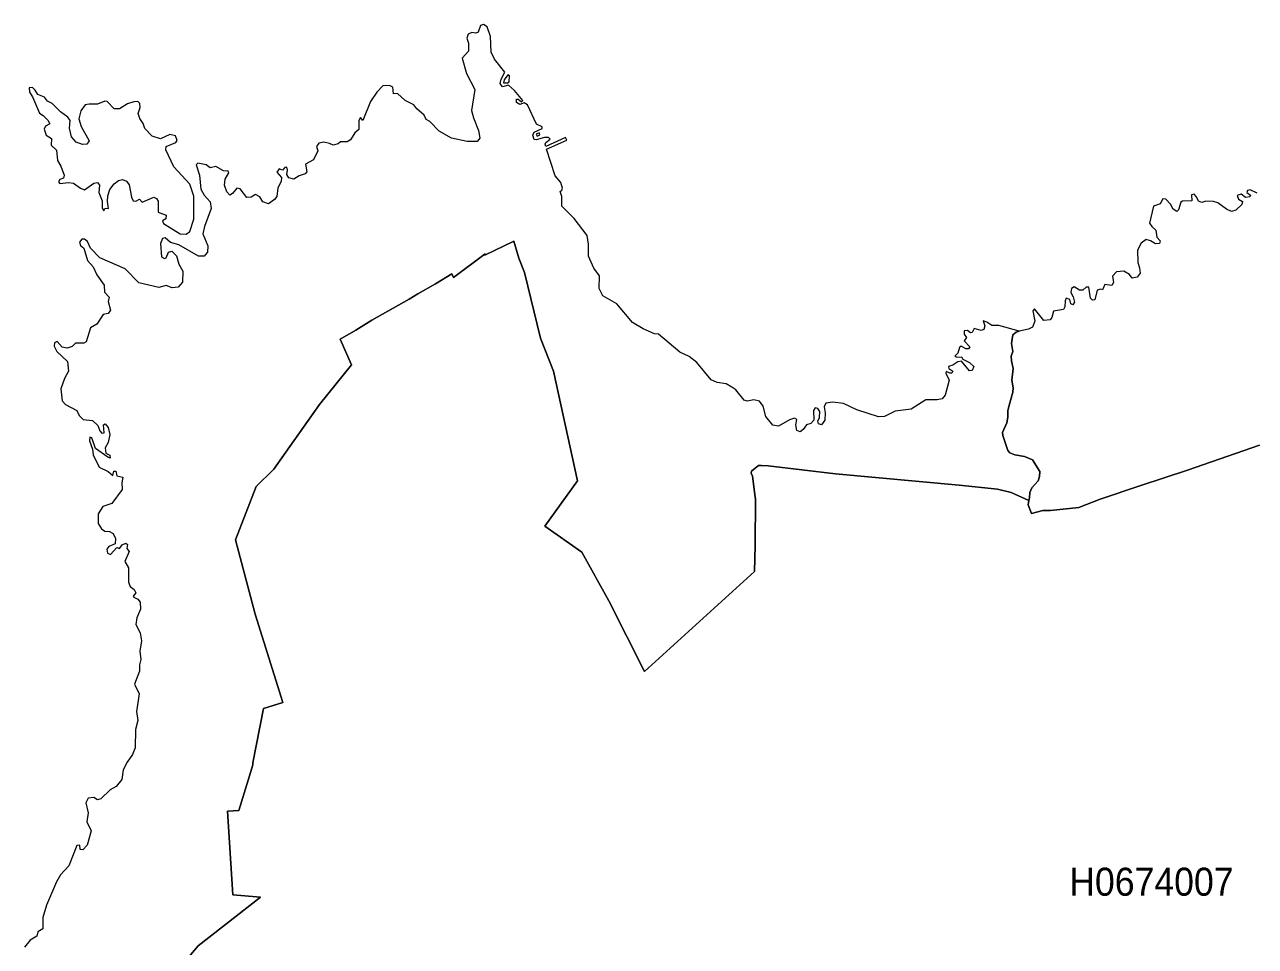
# Model space of a CAD drawing. Extents: x 369010 to 739155, y 6377141 to 6616555.
# Drawn here: x 466891 to 471283, y 6530812 to 6534101 of the extents above; entities that cross this region are included whole.
import ezdxf
from ezdxf.enums import TextEntityAlignment as Align

# ---------------------------------------------------------------- set-up
doc = ezdxf.new("R2010")
doc.units = 0
doc.header["$LTSCALE"] = 40
doc.layers.add('1', color=7, linetype='Continuous', lineweight=13)
doc.layers.add('2', color=7, linetype='Continuous')

msp = doc.modelspace()

# ---------------------------------------------------------------- linework, layer by layer
at = {"layer": '1'}
for points in [[(469289.41, 6532895.31), (469262.6, 6532916.16), (469229.33, 6532931.89), (469153.37, 6532996.6), (469138.97, 6532997.26), (469098.42, 6533014.97), (469060.52, 6533038.47), (469004.25, 6533104.67), (468954.59, 6533133.3), (468941.52, 6533159.62), (468942.18, 6533204.64), (468922.49, 6533232.11), (468903.62, 6533274.65), (468902.96, 6533317.18), (468898.99, 6533347.96), (468852.48, 6533409.53), (468808.29, 6533452.73), (468808.29, 6533487.98), (468801.83, 6533505.03), (468808.29, 6533509.66), (468810.94, 6533516.78), (468804.32, 6533537.8), (468784.79, 6533561.3), (468753.34, 6533656.13), (468826, 6533688.9), (468820.7, 6533698.67), (468751.36, 6533665.9), (468748.21, 6533673.84), (468751.36, 6533680.3), (468766.42, 6533692.21), (468760.62, 6533698), (468746.23, 6533698.67), (468716.77, 6533689.56), (468708.82, 6533691.55), (468704.35, 6533706.61), (468708.82, 6533717.04), (468738.28, 6533730.11), (468737.62, 6533736.57), (468718.09, 6533745.84), (468685.32, 6533814.52), (468673.57, 6533821.64), (468657.85, 6533816.51), (468646.76, 6533822.96), (468646.1, 6533834.71), (468652.55, 6533835.37), (468664.47, 6533824.95), (468668.93, 6533830.24), (468639.48, 6533866.16), (468617.3, 6533885.19), (468596.44, 6533878.57), (468588.5, 6533890.98), (468591.81, 6533906.71), (468604.88, 6533931.53), (468567.65, 6533978.04), (468555.9, 6534002.2), (468553.25, 6534058.47), (468542.16, 6534092.57), (468528.92, 6534101.01), (468517.83, 6534097.7), (468510.05, 6534074.2), (468501.44, 6534070.22), (468486.38, 6534072.87), (468473.97, 6534067.08), (468469.34, 6534052.68), (468474.63, 6534034.97), (468475.3, 6534006.83), (468452.95, 6533980.69), (468468.01, 6533927.06), (468497.47, 6533869.47), (468485.72, 6533794.82), (468493, 6533768.67), (468511.21, 6533723.66), (468515.84, 6533695.52), (468505.42, 6533683.61), (468470.66, 6533683.61), (468414.39, 6533695.52), (468370.03, 6533720.35), (468337.26, 6533755.6), (468323.53, 6533762.88), (468316.91, 6533777.94), (468290.76, 6533800.12), (468279.67, 6533814.52), (468248.89, 6533830.24), (468221.41, 6533855.73), (468207.68, 6533853.74), (468205.19, 6533877.25), (468193.28, 6533883.87), (468169.11, 6533882.54), (468147.6, 6533860.36), (468125.25, 6533826.93), (468097.78, 6533758.91), (468090, 6533770), (468084.04, 6533758.25), (468083.38, 6533726.8), (468069.64, 6533715.05), (468053.43, 6533689.56), (468042.17, 6533682.28), (468018.01, 6533682.28), (468010.23, 6533675.83), (467992.52, 6533670.53)], [(467303.53, 6533804.75), (467302.53, 6533819.82), (467294.76, 6533826.44), (467280.85, 6533825.61), (467258.34, 6533818.66), (467229.22, 6533800.29), (467210.35, 6533800.29), (467185.85, 6533826.1), (467176.75, 6533827.26), (467151.76, 6533817.5), (467121.97, 6533817.5), (467107.24, 6533814.19), (467091.52, 6533793.67), (467084.23, 6533765.03), (467093.17, 6533737.06), (467121.14, 6533686.25), (467112.87, 6533674.01), (467097.81, 6533673.68), (467075.63, 6533681.79), (467058.75, 6533700.98), (467050.97, 6533731.77), (467053.12, 6533758.41), (467045.67, 6533771.16), (467018.69, 6533789.2), (466989.57, 6533819.82), (466972.85, 6533828.09), (466962.59, 6533842.49), (466937.93, 6533851.92), (466928.99, 6533866.98), (466918.73, 6533876.09), (466907.64, 6533875.26), (466907.97, 6533859.7), (466918.73, 6533843.65), (466943.72, 6533785.06), (466957.62, 6533776.45), (466973.51, 6533760.4), (466980.63, 6533746.99), (466965.73, 6533738.39), (466960.93, 6533728.13), (466967.88, 6533706.78), (466987.08, 6533694.53), (466986.26, 6533671.19), (467004.79, 6533653.15), (467008.76, 6533616.25), (467020.68, 6533595.72), (467032.1, 6533563.78), (467030.11, 6533553.19), (467017.04, 6533548.22), (467012.57, 6533540.44), (467017.04, 6533534.32), (467047.33, 6533537.63), (467065.7, 6533535.15), (467090.03, 6533517.11), (467104.76, 6533511.81), (467138.35, 6533534.65), (467150.6, 6533537.13), (467158.05, 6533528.03), (467155.57, 6533502.21), (467167.48, 6533472.59), (467167.48, 6533446.11), (467173.28, 6533437), (467179.07, 6533445.61), (467189.99, 6533444.78), (467186.35, 6533469.44), (467188.01, 6533489.47), (467194.63, 6533512.47), (467210.51, 6533532.5), (467226.57, 6533545.24), (467240.47, 6533548.55), (467255.2, 6533542.27), (467264.63, 6533529.69), (467272.08, 6533485.83), (467279.03, 6533472.59), (467287.97, 6533471.1), (467300.71, 6533477.55), (467310.15, 6533467.79), (467351.85, 6533485.83), (467361.78, 6533480.53), (467367.08, 6533471.1), (467367.08, 6533432.04), (467396.21, 6533420.62), (467395.38, 6533407.55), (467383.47, 6533400.59), (467386.28, 6533391.49), (467446.52, 6533354.25), (467467.38, 6533353.76), (467480.95, 6533362.86), (467494.52, 6533406.88), (467495.35, 6533488.97), (467480.62, 6533532), (467424.01, 6533592.91), (467394.89, 6533654.48), (467395.71, 6533666.39), (467430.63, 6533680.3), (467435.6, 6533687.25), (467429.81, 6533703.63), (467409.78, 6533709.42), (467375.69, 6533693.04), (467345.73, 6533703.14), (467319.91, 6533729.78)], [(467319.91, 6533729.78), (467314.62, 6533747.82), (467301.87, 6533765.53), (467296.58, 6533784.4), (467303.53, 6533804.75)], [(467941.54, 6533678.14), (467932.28, 6533666.39), (467936.91, 6533650.67), (467922.51, 6533617.9), (467893.71, 6533603.5), (467897.69, 6533576.03), (467892.39, 6533568.25), (467870.21, 6533561.63), (467851.84, 6533549.88), (467834.13, 6533553.85), (467826.35, 6533565.6), (467829, 6533581.32), (467826.35, 6533591.75), (467819.07, 6533591.09), (467811.29, 6533581.32), (467798.88, 6533585.96), (467791.6, 6533574.7), (467807.32, 6533555.84), (467806, 6533540.78), (467794.91, 6533518.43), (467791.1, 6533487.81), (467782.5, 6533476.56), (467761.64, 6533461.66), (467741.28, 6533468.78), (467730.86, 6533486.49), (467714.47, 6533494.27), (467699.41, 6533485.17), (467683.69, 6533483.84), (467660.19, 6533515.29), (467647.78, 6533517.77), (467632.71, 6533498.9), (467622.95, 6533492.95), (467612.36, 6533504.7), (467604.58, 6533528.36), (467607.23, 6533549.22), (467620.3, 6533571.56), (467616.99, 6533578.01), (467601.27, 6533578.68), (467573.13, 6533594.4), (467553.6, 6533590.43), (467539.2, 6533600.36), (467509.74, 6533606.15), (467503.79, 6533600.36), (467515.04, 6533563.62), (467519.51, 6533513.96), (467531.92, 6533492.28), (467552.94, 6533468.78), (467556.25, 6533444.62), (467532.58, 6533380.4), (467526.79, 6533354.91), (467544.5, 6533311.06), (467543.18, 6533288.88), (467531.92, 6533274.48), (467511.07, 6533274.48), (467441.56, 6533314.7), (467412.1, 6533323.14), (467392.4, 6533339.52), (467382.64, 6533337.54), (467376.02, 6533319.33), (467379.99, 6533272.82), (467390.42, 6533266.87), (467396.37, 6533268.85), (467404.82, 6533288.55), (467416.57, 6533292.52), (467433.61, 6533276.13), (467440.9, 6533246.68), (467455.79, 6533221.19), (467453.97, 6533181.96), (467439.57, 6533163.59), (467417.89, 6533161.61), (467396.37, 6533170.05), (467369.56, 6533162.93), (467298.23, 6533179.32), (467249.74, 6533229.63), (467159.54, 6533268.19), (467126.77, 6533303.61), (467115.68, 6533326.45), (467104.59, 6533335.05), (467094.83, 6533335.72), (467086.88, 6533324.46), (467090.19, 6533312.71), (467101.94, 6533302.95), (467115.02, 6533259.75), (467136.04, 6533236.25), (467148.45, 6533208.11), (467174.6, 6533170.71), (467176.59, 6533146.55), (467192.97, 6533128.84), (467189, 6533113.28), (467198.1, 6533081.83), (467189.66, 6533070.08), (467171.95, 6533066.11), (467148.45, 6533032.02), (467126.77, 6533018.94), (467110.55, 6532969.29), (467102.61, 6532963.99), (467073.15, 6532963.99), (467060.73, 6532952.24), (467043.19, 6532945.79), (467025.48, 6532950.26)], [(467992.52, 6533670.53), (467979.45, 6533677.15), (467959.09, 6533681.79), (467941.54, 6533678.14)], [(471289.03, 6533499.23), (471264.37, 6533510.99), (471255.27, 6533508.83), (471252.12, 6533501.39), (471265.53, 6533491.79), (471263.38, 6533486.32), (471247.32, 6533483.68), (471231.76, 6533496.09), (471218.36, 6533490.63), (471223.16, 6533478.38), (471236.56, 6533469.28), (471234.91, 6533458.52), (471213.06, 6533439.32), (471197.5, 6533434.03), (471179.3, 6533441.97), (471149.34, 6533464.97), (471133.79, 6533470.27), (471106.48, 6533470.93), (471091.75, 6533466.13), (471080, 6533471.26), (471073.38, 6533486.99), (471064.27, 6533496.09), (471055.17, 6533493.61), (471056.5, 6533471.93), (471023.06, 6533471.26), (471016.61, 6533466.8), (471008.66, 6533439.82), (471002.21, 6533434.03), (470989.63, 6533442.47), (470979.87, 6533460.18), (470962.82, 6533477.88), (470952.39, 6533479.21), (470942.63, 6533461.5), (470919.13, 6533452.89), (470905.39, 6533392.82), (470913.17, 6533380.4), (470927.57, 6533367.33), (470930.88, 6533342.17), (470943.29, 6533329.1), (470940.64, 6533319.99), (470926.91, 6533318.67), (470908.7, 6533329.76), (470893.64, 6533333.73), (470875.93, 6533321.32), (470862.86, 6533295.83), (470863.52, 6533251.97), (470869.97, 6533233.6), (470871.3, 6533213.91), (470861.53, 6533199.51), (470843.82, 6533195.7), (470833.4, 6533208.77), (470813.7, 6533221.19), (470786.89, 6533219.2), (470773.15, 6533203.48), (470777.12, 6533180.64), (470770.67, 6533169.55), (470745.18, 6533174.02), (470737.9, 6533154.49), (470731.28, 6533156.48), (470718.21, 6533153.83), (470710.43, 6533118.41), (470701.99, 6533117.09), (470694.04, 6533124.37), (470688.91, 6533163.59), (470678.98, 6533164.25), (470667.23, 6533153.17), (470655.48, 6533153.83), (470636.45, 6533164.92), (470627.34, 6533158.96), (470624.03, 6533145.22), (470633.3, 6533129.66), (470637.77, 6533109.97), (470631.98, 6533100.87), (470624.03, 6533104.67), (470620.23, 6533120.4), (470608.31, 6533124.37), (470604.5, 6533115.26), (470603.18, 6533094.25), (470597.88, 6533084.48), (470561.97, 6533078.52), (470556.01, 6533056.35), (470550.22, 6533047.08), (470528.54, 6533045.26), (470495.11, 6533086.47), (470489.31, 6533079.85), (470495.77, 6533042.61), (470487.99, 6533021.59), (470473.59, 6533013.81)], [(467437.92, 6530727.54), (467510.24, 6530813.27), (467733.34, 6530987.21), (467633.54, 6530994.99), (467614.51, 6531294.06), (467655.22, 6531296.54), (467688.32, 6531404.78), (467704.87, 6531459.4), (467705.21, 6531466.02), (467743.27, 6531660.82), (467812.45, 6531682.33), (467714.14, 6531997.12), (467643.8, 6532262.26), (467717.62, 6532452.59), (467780.01, 6532514.98), (467943.2, 6532744.87), (468003.28, 6532819.51), (468057.07, 6532886.54), (468017.68, 6532977.9), (468072.62, 6533010.34), (468130.22, 6533046.42), (468263.12, 6533121.22), (468294.4, 6533139.76), (468357.13, 6533175.67), (468415.88, 6533211.09), (468421.84, 6533198.68), (468534.05, 6533282.59), (468533.22, 6533278.12), (468637.32, 6533328.1), (468654.54, 6533267.03), (468674.89, 6533216.72), (468731.83, 6532982.37), (468778.83, 6532864.53), (468864.56, 6532473.27), (468747.05, 6532311.41), (468879.12, 6532218.07), (468976.11, 6532045.12), (469103.38, 6531792.72), (469495.3, 6532149.05), (469497.45, 6532241.9), (469498.77, 6532407.24), (469497.28, 6532424.12), (469489.01, 6532489.33), (469483.21, 6532500.58), (469484.54, 6532507.2), (469497.61, 6532518.62), (469509.36, 6532527.39), (469520.62, 6532528.22), (469544.78, 6532527.06), (469784.76, 6532498.43), (470225.67, 6532456.89), (470362.7, 6532442.99), (470411.69, 6532431.4), (470474.75, 6532402.77), (470476.57, 6532412.7), (470477.73, 6532431.9), (470485.01, 6532447.79), (470508.18, 6532472.94), (470512.48, 6532488.17), (470513.31, 6532505.71), (470488.15, 6532547.75), (470459.36, 6532559.67), (470424.6, 6532565.63), (470406.56, 6532573.24), (470399.11, 6532581.68), (470391.83, 6532606.51), (470381.4, 6532634.81), (470380.74, 6532645.07), (470396.3, 6532680.15), (470399.94, 6532700.18), (470399.44, 6532723.35)], [(471297.97, 6532600.22), (471040.28, 6532511.51), (470873.61, 6532456.56), (470729.13, 6532407.24), (470653.16, 6532377.61), (470551.54, 6532366.86), (470524.07, 6532366.52), (470484.51, 6532356.43), (470471.77, 6532387.05), (470474.75, 6532402.77), (470411.69, 6532431.4), (470362.7, 6532442.99), (470225.67, 6532456.89), (469784.76, 6532498.43), (469544.78, 6532527.06), (469520.62, 6532528.22), (469509.36, 6532527.39), (469497.61, 6532518.62), (469484.54, 6532507.2), (469483.21, 6532500.58), (469489.01, 6532489.33), (469497.28, 6532424.12), (469498.77, 6532407.24), (469497.45, 6532241.9), (469495.3, 6532149.05), (469103.38, 6531792.72), (468976.11, 6532045.12), (468879.12, 6532218.07), (468747.05, 6532311.41), (468864.56, 6532473.27), (468778.83, 6532864.53), (468731.83, 6532982.37), (468674.89, 6533216.72), (468654.54, 6533267.03), (468637.32, 6533328.1), (468533.22, 6533278.12), (468534.05, 6533282.59), (468421.84, 6533198.68)], [(468421.84, 6533198.68), (468415.88, 6533211.09), (468357.13, 6533175.67), (468294.4, 6533139.76), (468263.12, 6533121.22), (468130.22, 6533046.42), (468072.62, 6533010.34), (468017.68, 6532977.9), (468057.07, 6532886.54), (468003.28, 6532819.51), (467943.2, 6532744.87), (467780.01, 6532514.98), (467717.62, 6532452.59), (467643.8, 6532262.26), (467714.14, 6531997.12), (467812.45, 6531682.33), (467743.27, 6531660.82), (467705.21, 6531466.02), (467704.87, 6531459.4), (467688.32, 6531404.78), (467655.22, 6531296.54), (467614.51, 6531294.06), (467633.54, 6530994.99), (467733.34, 6530987.21), (467510.24, 6530813.27), (467437.92, 6530727.54)], [(470399.44, 6532723.35), (470405.9, 6532746.52), (470416.99, 6532789.72), (470418.97, 6532804.78), (470413.51, 6532831.92), (470418.64, 6532873.79), (470412.19, 6532900.61), (470411.86, 6532917.82), (470417.48, 6532935.03), (470412.69, 6532962.84), (470417.48, 6532994.12), (470429.73, 6533004.05), (470439.5, 6533007.19), (470367.01, 6533026.89), (470342.01, 6533026.89), (470325.13, 6533039.3), (470311.4, 6533043.93), (470317.85, 6533025.56), (470313.38, 6533013.15), (470304.11, 6533009.84), (470279.29, 6533016.46), (470272.17, 6533002.72), (470266.88, 6533001.4), (470255.13, 6533009.84), (470243.37, 6533008.51), (470243.37, 6532996.76), (470251.82, 6532985.01), (470244.04, 6532972.6), (470263.57, 6532951.58), (470258.93, 6532944.46), (470249.83, 6532944.46), (470233.44, 6532953.57), (470226.99, 6532948.44), (470221.69, 6532928.08), (470210.6, 6532917.65), (470217.72, 6532914.34), (470234.77, 6532915.67), (470239.4, 6532906.56), (470262.9, 6532895.31), (470277.96, 6532880.41), (470272.17, 6532867.17), (470262.9, 6532866.02), (470234.77, 6532899.94), (470221.03, 6532897.96), (470203.32, 6532886.21), (470188.43, 6532881.08), (470189.09, 6532873.79), (470203.32, 6532864.03), (470199.52, 6532856.75), (470192.23, 6532856.75), (470179.82, 6532863.37), (470178.5, 6532856.75), (470190.25, 6532831.92), (470175.85, 6532778.3), (470164.76, 6532765.89), (470147.88, 6532762.58), (470107.33, 6532762.58), (470054.2, 6532728.65), (469997.44, 6532721.37), (469959.37, 6532702.17), (469937.69, 6532701.5), (469860.56, 6532726.33), (469812.9, 6532749.17), (469773.51, 6532753.8), (469750.01, 6532749.83), (469744.05, 6532737.42), (469747.36, 6532715.9), (469746.03, 6532689.75), (469734.95, 6532672.71), (469724.52, 6532676.02), (469721.87, 6532685.78), (469727.17, 6532698.86), (469728.49, 6532719.88), (469721.87, 6532731.63), (469712.11, 6532733.61), (469706.15, 6532723.68), (469707.47, 6532689.75), (469697.05, 6532678), (469681.32, 6532673.37), (469669.57, 6532655.66), (469658.48, 6532647.88), (469646.73, 6532653.01), (469643.42, 6532672.71), (469646.07, 6532691.74), (469638.13, 6532696.21), (469620.42, 6532691.08), (469581.19, 6532668.07), (469561, 6532672.05), (469536.18, 6532702.17), (469526.91, 6532739.41), (469513.17, 6532757.11), (469492.98, 6532762.24), (469469.48, 6532757.11), (469458.22, 6532760.42), (469428.93, 6532797.66), (469414.53, 6532807.43), (469394.84, 6532819.18), (469362.73, 6532823.98), (469340.55, 6532833.08), (469289.41, 6532895.31)], [(470473.59, 6533013.81), (470439.5, 6533007.19), (470429.73, 6533004.05), (470417.48, 6532994.12), (470412.69, 6532962.84), (470417.48, 6532935.03), (470411.86, 6532917.82), (470412.19, 6532900.61), (470418.64, 6532873.79), (470413.51, 6532831.92), (470418.97, 6532804.78), (470416.99, 6532789.72), (470405.9, 6532746.52), (470399.44, 6532723.35), (470399.94, 6532700.18), (470396.3, 6532680.15), (470380.74, 6532645.07), (470381.4, 6532634.81), (470391.83, 6532606.51), (470399.11, 6532581.68), (470406.56, 6532573.24), (470424.6, 6532565.63), (470459.36, 6532559.67), (470488.15, 6532547.75), (470513.31, 6532505.71), (470512.48, 6532488.17), (470508.18, 6532472.94), (470485.01, 6532447.79), (470477.73, 6532431.9), (470476.57, 6532412.7), (470474.75, 6532402.77), (470471.77, 6532387.05), (470484.51, 6532356.43), (470524.07, 6532366.52), (470551.54, 6532366.86), (470653.16, 6532377.61), (470729.13, 6532407.24), (470873.61, 6532456.56), (471040.28, 6532511.51), (471297.97, 6532600.22)], [(467025.48, 6532950.26), (467007.77, 6532970.61), (466998.01, 6532965.98), (466996.02, 6532953.57), (467005.79, 6532934.04), (467044.35, 6532898.62), (467047.66, 6532864.03), (467033.92, 6532837.71), (467020.85, 6532801.8), (467024.82, 6532758.6), (467037.23, 6532745.53), (467077.78, 6532724.01), (467085.56, 6532705.64), (467099.46, 6532691.24), (467133.89, 6532688.43), (467152.92, 6532670.22), (467159.37, 6532651.85), (467167.15, 6532642.75), (467175.1, 6532644.74), (467173.11, 6532672.21), (467178.41, 6532676.02), (467189.49, 6532662.94), (467195.29, 6532638.12), (467189.49, 6532609.32), (467178.41, 6532590.29), (467180.89, 6532571.42), (467195.29, 6532564.8), (467195.95, 6532554.37), (467187.51, 6532557.02), (467143.65, 6532588.47), (467131.24, 6532626.37), (467123.46, 6532628.35), (467122.13, 6532615.94), (467133.22, 6532586.48), (467135.87, 6532566.12), (467156.72, 6532521.6), (467188.83, 6532506.54), (467205.88, 6532491.65), (467209.02, 6532507.87), (467216.31, 6532507.2), (467219.62, 6532490.98), (467241.79, 6532486.35), (467237.82, 6532465.33), (467239.15, 6532442.49), (467202.57, 6532391.52), (467170.46, 6532381.59), (467153.41, 6532355.44), (467153.41, 6532320.18), (467165.99, 6532301.81), (467177.74, 6532293.37), (467194.13, 6532292.71), (467206.54, 6532284.77), (467215.64, 6532267.22), (467213.66, 6532248.19), (467192.14, 6532238.42), (467184.2, 6532228.66), (467186.85, 6532214.26), (467197.27, 6532209.63), (467219.62, 6532234.45), (467230.04, 6532231.8), (467239.15, 6532244.88), (467252.22, 6532250.84), (467258.18, 6532245.54), (467255.53, 6532231.8), (467263.97, 6532220.72), (467248.41, 6532185.46), (467261.49, 6532162.46), (467261.49, 6532111.48), (467267.94, 6532095.76), (467282.34, 6532085.17), (467288.3, 6532073.42), (467279.03, 6532061.67), (467281.02, 6532057.69), (467294.76, 6532051.24), (467303.86, 6532039.49), (467304.52, 6532015.33), (467292.11, 6531984.54), (467288.3, 6531959.72), (467303.36, 6531930.92), (467307.83, 6531902.12), (467302.7, 6531864.72), (467305.84, 6531835.92), (467301.38, 6531815.73), (467300.71, 6531794.05), (467283.67, 6531747.71), (467299.39, 6531712.29), (467290.12, 6531650.22), (467294.76, 6531618.12), (467287.14, 6531585.35), (467285.16, 6531519.97), (467276.55, 6531496.3), (467257.02, 6531468.83), (467242.62, 6531441.36), (467237.99, 6531407.43), (467217.8, 6531381.94), (467196.78, 6531370.69), (467162.85, 6531338.08), (467150.93, 6531334.11), (467137.86, 6531342.72), (467118.33, 6531340.73)], [(467118.33, 6531340.73), (467109.72, 6531323.68), (467118.33, 6531288.27), (467113.03, 6531256.32), (467128.75, 6531224.22), (467114.36, 6531173.24), (467098.63, 6531156.19), (467088.87, 6531157.52), (467088.21, 6531173.24), (467077.12, 6531171.92), (467048.32, 6531098.6), (467019.52, 6531067.15), (467004.46, 6531041.67), (466968.88, 6530959.08), (466956.3, 6530914.06), (466956.3, 6530874.67), (466938.09, 6530863.09), (466934.29, 6530847.69), (466911.12, 6530834.29), (466891.09, 6530808.3)]]:
    msp.add_lwpolyline(points, dxfattribs=at)
for points in [[(468614.82, 6533921.43), (468601.74, 6533903.56), (468600.25, 6533893.8), (468613.66, 6533893.46), (468620.44, 6533897.27), (468621.1, 6533917.79)], [(468726.7, 6533714.39), (468716.27, 6533709.76), (468720.57, 6533703.47), (468730.17, 6533708.27)]]:
    msp.add_lwpolyline(points, close=True, dxfattribs=at)

# ---------------------------------------------------------------- texts
at = {"layer": '2', "width": 0.95}
msp.add_text('H0674007', height=100, dxfattribs=at).set_placement((470911.95, 6530992.37), align=Align.CENTER)

doc.saveas('drawing.dxf')
